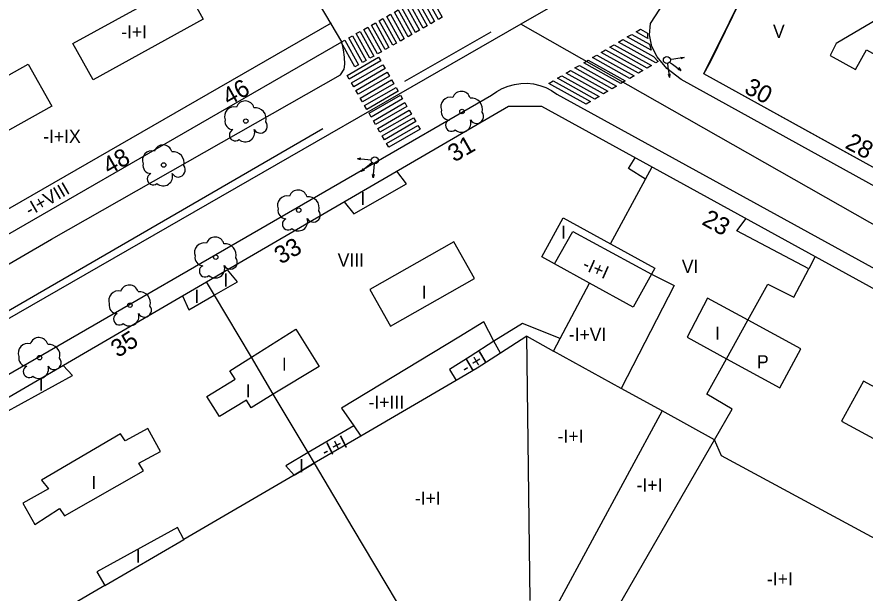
# Model space of a CAD drawing. Extents: x 282771 to 285132, y 4823109 to 4825496.
# Drawn here: x 284119.6 to 284216.4, y 4823939.7 to 4824005.5 of the extents above; entities that cross this region are included whole.
import ezdxf

# ---------------------------------------------------------------- set-up
doc = ezdxf.new("R2010")
doc.units = 0
for name, color, linetype in [('ACERA-BORDILLO', 7, 'Continuous'), ('ARBOL', 7, 'Continuous'), ('CALLE-EJE', 7, 'Continuous'), ('EDIFICIO', 7, 'Continuous'), ('INTERIOR-EDIFICIO', 7, 'Continuous'), ('MEDIANERA', 7, 'Continuous'), ('NUM-PORTAL', 7, 'Continuous'), ('PASO-PEATONES', 7, 'Continuous'), ('SEMAFORO', 7, 'Continuous'), ('SENAL-VIARIA', 7, 'Continuous'), ('TXT-ALTURA-EDIFICIO', 7, 'Continuous'), ('URBANIZACION-AREA', 7, 'Continuous')]:
    doc.layers.add(name, color=color, linetype=linetype)

msp = doc.modelspace()

# ---------------------------------------------------------------- linework, layer by layer
at = {"layer": 'ACERA-BORDILLO'}
for points in [[(284274.317, 4823960.73), (284273.805, 4823959.976), (284273.124, 4823959.292), (284272.288, 4823958.732), (284271.337, 4823958.346), (284270.327, 4823958.161), (284269.322, 4823958.184), (284268.379, 4823958.396), (284267.543, 4823958.758), (284228.847, 4823979.885), (284195.433, 4823998.344), (284193.791, 4823999.602), (284192.667, 4824000.945), (284192.087, 4824002.115), (284191.817, 4824003.455), (284191.907, 4824004.735), (284193.487, 4824007.135)], [(284059.019, 4823942.565), (284123.498, 4823980.095), (284156.512, 4823998.888), (284156.926, 4823999.542), (284157.013, 4824000.108), (284156.991, 4824000.893), (284156.861, 4824001.742), (284156.668, 4824002.645)], [(284099.318, 4823953.547), (284173.777, 4823996.546), (284174.357, 4823996.976), (284174.997, 4823997.336), (284175.677, 4823997.606), (284176.377, 4823997.796), (284177.107, 4823997.906), (284177.837, 4823997.916), (284178.557, 4823997.836), (284179.267, 4823997.676), (284179.957, 4823997.426), (284180.607, 4823997.096), (284181.217, 4823996.686), (284389.462, 4823882.3)]]:
    msp.add_lwpolyline(points, dxfattribs=at)
at = {"layer": 'ARBOL'}
for centre in [(284170.396, 4823994.697), (284145.702, 4823993.599), (284136.325, 4823988.577), (284151.751, 4823983.426), (284142.27, 4823978.053), (284132.473, 4823972.575), (284122.15, 4823966.571)]:
    msp.add_circle(centre, 0.255, dxfattribs=at)
for centre, radius, start, end in [((284169.066, 4823995.227), 1.097, 75.4318, 200.55608), ((284170.326, 4823995.957), 1.038, 15.64228, 161.38435), ((284171.456, 4823994.957), 1.272, 345.03273, 95.79925), ((284144.372, 4823994.129), 1.097, 75.4318, 200.55608), ((284145.632, 4823994.859), 1.038, 15.64228, 161.38435), ((284146.762, 4823993.859), 1.272, 345.03273, 95.79925), ((284168.956, 4823994.657), 0.935, 168.59898, 268.13236), ((284172.066, 4823994.127), 0.797, 208.96246, 38.99103), ((284144.262, 4823993.559), 0.935, 168.59898, 268.13236), ((284147.372, 4823993.029), 0.797, 208.96246, 38.99103), ((284169.196, 4823993.107), 0.672, 113.73672, 309.4725), ((284170.336, 4823993.407), 1.086, 228.95447, 17.92796), ((284144.502, 4823992.009), 0.672, 113.73672, 309.4725), ((284145.642, 4823992.309), 1.086, 228.95447, 17.92796), ((284136.255, 4823989.837), 1.038, 15.64228, 161.38435), ((284134.995, 4823989.107), 1.097, 75.4318, 200.55608), ((284137.385, 4823988.837), 1.272, 345.03273, 95.79925), ((284134.885, 4823988.537), 0.935, 168.59898, 268.13236), ((284137.995, 4823988.007), 0.797, 208.96246, 38.99103), ((284135.125, 4823986.987), 0.672, 113.73672, 309.4725), ((284136.265, 4823987.287), 1.086, 228.95447, 17.92796), ((284151.681, 4823984.686), 1.038, 15.64228, 161.38435), ((284150.421, 4823983.956), 1.097, 75.4318, 200.55608), ((284152.811, 4823983.686), 1.272, 345.03273, 95.79925), ((284150.311, 4823983.386), 0.935, 168.59898, 268.13236), ((284153.42, 4823982.856), 0.797, 208.96246, 38.99103), ((284150.551, 4823981.836), 0.672, 113.73672, 309.4725), ((284151.691, 4823982.136), 1.086, 228.95447, 17.92796), ((284140.94, 4823978.583), 1.097, 75.4318, 200.55608), ((284142.2, 4823979.313), 1.038, 15.64228, 161.38435), ((284143.33, 4823978.313), 1.272, 345.03273, 95.79925), ((284140.83, 4823978.013), 0.935, 168.59898, 268.13236), ((284143.94, 4823977.483), 0.797, 208.96246, 38.99103), ((284141.07, 4823976.463), 0.672, 113.73672, 309.4725), ((284142.21, 4823976.763), 1.086, 228.95447, 17.92796), ((284132.403, 4823973.835), 1.038, 15.64228, 161.38435), ((284131.143, 4823973.105), 1.097, 75.4318, 200.55608), ((284133.533, 4823972.835), 1.272, 345.03273, 95.79925), ((284131.033, 4823972.535), 0.935, 168.59898, 268.13236), ((284134.143, 4823972.006), 0.797, 208.96246, 38.99103), ((284131.273, 4823970.986), 0.672, 113.73672, 309.4725), ((284132.413, 4823971.286), 1.086, 228.95447, 17.92796), ((284120.82, 4823967.101), 1.097, 75.4318, 200.55608), ((284122.08, 4823967.831), 1.038, 15.64228, 161.38435), ((284123.21, 4823966.831), 1.272, 345.03273, 95.79925), ((284120.71, 4823966.531), 0.935, 168.59898, 268.13236), ((284123.82, 4823966.001), 0.797, 208.96246, 38.99103), ((284120.95, 4823964.981), 0.672, 113.73672, 309.4725), ((284122.09, 4823965.281), 1.086, 228.95447, 17.92796)]:
    msp.add_arc(centre, radius, start, end, dxfattribs=at)
at = {"layer": 'CALLE-EJE'}
for points in [[(284233.737, 4824037.144), (284177.128, 4824004.655)], [(284177.128, 4824004.655), (284015.519, 4823911.755), (283999.968, 4823897.759)], [(284269.087, 4823952.375), (284177.128, 4824004.655)]]:
    msp.add_lwpolyline(points, dxfattribs=at)
at = {"layer": 'EDIFICIO'}
for points in [[(284232.787, 4823979.795), (284213.927, 4823990.205), (284198.007, 4823998.995), (284198.797, 4824000.455), (284203.857, 4824010.855), (284204.867, 4824011.475), (284211.227, 4824015.385), (284234.827, 4824029.154), (284254.267, 4824018.695), (284265.587, 4824012.515), (284279.836, 4824004.765), (284291.036, 4823998.665), (284291.676, 4823996.285), (284287.776, 4823989.075), (284281.936, 4823978.275), (284276.006, 4823967.315), (284272.568, 4823960.95), (284269.022, 4823959.863), (284257.777, 4823966.005), (284232.787, 4823979.795)], [(284020.889, 4824008.045), (284007.719, 4823996.495), (283982.419, 4823974.325), (283981.909, 4823970.755), (284000.489, 4823939.325), (284011.009, 4823921.545), (284014.419, 4823920.585), (284019.189, 4823923.335), (284035.079, 4823932.505), (284049.879, 4823941.045), (284064.499, 4823949.475), (284071.909, 4823953.755), (284084.298, 4823960.905), (284156.668, 4824002.645), (284149.128, 4824015.395)], [(284159.928, 4823827.177), (284169.976, 4823798.882), (284163.768, 4823795.557), (284148.938, 4823787.617), (284127.958, 4823776.387), (284121.178, 4823795.557), (284115.568, 4823811.407), (284109.178, 4823829.506), (284094.898, 4823869.916), (284088.108, 4823889.116), (284081.088, 4823909.016), (284072.839, 4823932.375), (284074.209, 4823936.205), (284141.218, 4823975.225), (284175.707, 4823995.315), (284179.487, 4823995.305), (284210.737, 4823978.125), (284258.177, 4823952.045)]]:
    msp.add_lwpolyline(points, dxfattribs=at)
at = {"layer": 'INTERIOR-EDIFICIO'}
for points in [[(284270.517, 4823988.395), (284262.117, 4823993.035), (284263.717, 4823995.935), (284258.087, 4823999.035), (284259.881, 4824002.047), (284248.325, 4824008.265), (284235.064, 4824015.4), (284213.118, 4824002.461), (284212.457, 4824001.101), (284215.346, 4823999.507)], [(284138.548, 4824009.405), (284140.848, 4824005.245), (284128.258, 4823998.295), (284125.958, 4824002.455), (284138.548, 4824009.405)], [(284215.346, 4823999.507), (284216.577, 4824001.737), (284260.039, 4823977.748), (284258.741, 4823975.396)], [(284120.868, 4824000.085), (284123.548, 4823995.295), (284110.658, 4823988.115), (284107.978, 4823992.905), (284120.868, 4824000.085)], [(284156.948, 4823984.385), (284158.058, 4823983.015), (284164.048, 4823986.445), (284162.938, 4823987.875)], [(284184.957, 4823975.085), (284180.947, 4823977.285), (284179.497, 4823978.095), (284181.957, 4823982.565), (284187.367, 4823979.575), (284192.397, 4823976.805), (284192.017, 4823976.125), (284189.937, 4823972.345), (284184.957, 4823975.085)], [(284210.737, 4823978.125), (284209.989, 4823976.704), (284201.767, 4823981.065), (284202.837, 4823982.455)], [(284162.228, 4823970.185), (284171.818, 4823975.635), (284169.448, 4823979.815), (284159.858, 4823974.365), (284162.228, 4823970.185)], [(284138.478, 4823973.625), (284139.208, 4823972.045), (284142.108, 4823973.715), (284144.748, 4823975.245), (284143.608, 4823976.615)], [(284203.057, 4823970.855), (284198.417, 4823973.365), (284196.117, 4823968.905), (284200.597, 4823966.425), (284206.677, 4823963.125), (284209.097, 4823967.595), (284203.057, 4823970.855)], [(284215.657, 4823918.826), (284227.577, 4823940.475), (284200.047, 4823955.375), (284199.229, 4823957.191), (284193.237, 4823960.485), (284188.567, 4823963.055), (284180.837, 4823967.325), (284181.587, 4823968.745), (284177.297, 4823970.485), (284174.048, 4823968.445), (284172.888, 4823970.655), (284170.018, 4823968.915), (284156.648, 4823960.805), (284158.048, 4823958.785), (284152.813, 4823955.728), (284150.258, 4823954.235), (284151.218, 4823953.165), (284138.609, 4823945.814), (284137.888, 4823947.175), (284128.698, 4823942.095), (284129.597, 4823940.557), (284117.558, 4823933.535)], [(284148.848, 4823962.395), (284146.308, 4823960.855), (284145.768, 4823961.735), (284142.688, 4823959.845), (284141.268, 4823962.155), (284144.488, 4823964.135), (284143.898, 4823965.075), (284146.336, 4823966.62), (284151.428, 4823969.845), (284154.098, 4823965.575), (284148.848, 4823962.395)], [(284117.368, 4823961.345), (284118.158, 4823960.285), (284125.898, 4823964.545), (284124.848, 4823965.695)], [(284222.887, 4823954.355), (284225.367, 4823958.945), (284216.227, 4823963.885), (284213.747, 4823959.305), (284222.887, 4823954.355)], [(284122.388, 4823952.595), (284123.178, 4823951.595), (284120.238, 4823949.935), (284121.598, 4823947.535), (284124.438, 4823949.355), (284125.008, 4823948.515), (284134.018, 4823953.655), (284133.498, 4823954.505), (284135.968, 4823955.845), (284134.528, 4823958.495), (284131.928, 4823957.075), (284131.408, 4823957.865), (284122.388, 4823952.595)]]:
    msp.add_lwpolyline(points, dxfattribs=at)
at = {"layer": 'MEDIANERA'}
for points in [[(284155.438, 4824004.785), (284082.996, 4823963.08)], [(284191.357, 4823986.955), (284189.397, 4823988.185), (284190.187, 4823989.415)], [(284191.357, 4823986.955), (284192.117, 4823988.355)], [(284187.367, 4823979.575), (284191.357, 4823986.955)], [(284180.947, 4823977.285), (284183.057, 4823980.985), (284192.017, 4823976.125), (284194.617, 4823974.825), (284188.567, 4823963.055)], [(284186.697, 4823935.495), (284199.229, 4823957.191), (284201.247, 4823960.685), (284198.367, 4823962.405), (284200.597, 4823966.425), (284203.054, 4823970.857), (284205.327, 4823974.955), (284208.287, 4823973.475), (284209.989, 4823976.704)], [(284153.533, 4823954.518), (284152.813, 4823955.729), (284148.848, 4823962.395), (284146.336, 4823966.62), (284142.114, 4823973.719), (284141.218, 4823975.225)], [(284181.587, 4823968.745), (284184.957, 4823975.085)], [(284177.797, 4823969.045), (284174.777, 4823967.085)], [(284178.177, 4823938.825), (284177.797, 4823969.045)], [(284177.797, 4823969.045), (284180.837, 4823967.325)], [(284174.777, 4823967.085), (284174.048, 4823968.445), (284171.318, 4823966.725), (284168.948, 4823965.235), (284169.728, 4823963.975)], [(284174.777, 4823967.085), (284172.128, 4823965.375), (284169.728, 4823963.975)], [(284169.728, 4823963.975), (284158.858, 4823957.615)], [(284193.237, 4823960.485), (284181.257, 4823938.355)], [(284158.048, 4823958.785), (284158.858, 4823957.615)], [(284158.858, 4823957.615), (284153.528, 4823954.515)], [(284151.218, 4823953.165), (284153.528, 4823954.515), (284151.218, 4823953.165)], [(284166.668, 4823932.425), (284157.978, 4823947.045), (284153.533, 4823954.518)], [(284129.597, 4823940.557), (284138.609, 4823945.814)]]:
    msp.add_lwpolyline(points, dxfattribs=at)
at = {"layer": 'PASO-PEATONES'}
for points in [[(284166.838, 4824004.724), (284165.281, 4824007.534), (284165.715, 4824007.781), (284167.272, 4824004.971)], [(284167.707, 4824005.218), (284166.15, 4824008.028), (284166.585, 4824008.275), (284168.142, 4824005.465)], [(284165.099, 4824003.736), (284163.541, 4824006.547), (284163.976, 4824006.794), (284165.534, 4824003.983)], [(284165.968, 4824004.23), (284164.411, 4824007.041), (284164.846, 4824007.288), (284166.403, 4824004.477)], [(284163.36, 4824002.747), (284161.802, 4824005.56), (284162.237, 4824005.807), (284163.795, 4824002.994)], [(284164.229, 4824003.241), (284162.672, 4824006.053), (284163.106, 4824006.3), (284164.664, 4824003.489)], [(284161.621, 4824001.759), (284160.063, 4824004.572), (284160.497, 4824004.819), (284162.056, 4824002.006)], [(284162.49, 4824002.253), (284160.932, 4824005.066), (284161.367, 4824005.313), (284162.925, 4824002.5)], [(284159.882, 4824000.771), (284158.323, 4824003.585), (284158.758, 4824003.832), (284160.317, 4824001.018)], [(284160.752, 4824001.265), (284159.193, 4824004.078), (284159.628, 4824004.325), (284161.186, 4824001.512)], [(284191.623, 4824003.044), (284190.271, 4824003.796), (284190.769, 4824004.091), (284191.569, 4824003.646), (284191.594, 4824003.154)], [(284158.143, 4823999.783), (284156.584, 4824002.597), (284157.019, 4824002.844), (284158.578, 4824000.03)], [(284159.013, 4824000.277), (284157.454, 4824003.091), (284157.889, 4824003.338), (284159.447, 4824000.524)], [(284192.53, 4824000.251), (284188.279, 4824002.616), (284188.777, 4824002.911), (284192.264, 4824000.971), (284192.794, 4824000.408)], [(284192.013, 4824001.683), (284189.275, 4824003.206), (284189.773, 4824003.501), (284191.807, 4824002.37)], [(284191.534, 4823999.661), (284187.282, 4824002.025), (284187.781, 4824002.32), (284192.032, 4823999.956)], [(284157.523, 4823998.392), (284157.273, 4823998.825), (284160.858, 4824000.899), (284161.108, 4824000.467)], [(284189.542, 4823998.48), (284185.29, 4824000.845), (284185.788, 4824001.14), (284190.04, 4823998.776)], [(284190.538, 4823999.071), (284186.286, 4824001.435), (284186.785, 4824001.73), (284191.036, 4823999.366)], [(284158.024, 4823997.527), (284157.773, 4823997.959), (284161.359, 4824000.034), (284161.609, 4823999.601)], [(284187.549, 4823997.3), (284183.298, 4823999.664), (284183.796, 4823999.96), (284188.048, 4823997.595)], [(284188.546, 4823997.89), (284184.294, 4824000.255), (284184.792, 4824000.55), (284189.044, 4823998.185)], [(284158.525, 4823996.661), (284158.274, 4823997.094), (284161.859, 4823999.168), (284162.11, 4823998.735)], [(284186.553, 4823996.71), (284182.302, 4823999.074), (284182.8, 4823999.369), (284187.051, 4823997.005)], [(284159.025, 4823995.795), (284158.775, 4823996.228), (284162.36, 4823998.303), (284162.611, 4823997.87)], [(284184.561, 4823995.529), (284180.309, 4823997.894), (284180.807, 4823998.189), (284185.059, 4823995.825)], [(284185.557, 4823996.12), (284181.305, 4823998.484), (284181.804, 4823998.779), (284186.055, 4823996.415)], [(284159.526, 4823994.93), (284159.276, 4823995.363), (284162.861, 4823997.437), (284163.112, 4823997.004)], [(284160.027, 4823994.064), (284159.777, 4823994.497), (284163.362, 4823996.572), (284163.612, 4823996.139)], [(284160.528, 4823993.199), (284160.278, 4823993.632), (284163.863, 4823995.706), (284164.113, 4823995.273)], [(284161.029, 4823992.333), (284160.778, 4823992.766), (284164.364, 4823994.84), (284164.614, 4823994.408)], [(284161.53, 4823991.468), (284161.279, 4823991.9), (284164.864, 4823993.975), (284165.115, 4823993.542)], [(284162.03, 4823990.602), (284161.78, 4823991.035), (284165.365, 4823993.109), (284165.616, 4823992.677)]]:
    msp.add_lwpolyline(points, close=True, dxfattribs=at)
at = {"layer": 'SEMAFORO'}
for p, q in [((284195.372, 4824000.916), (284195.763, 4824000.877)), ((284193.85, 4824000.17), (284193.912, 4823999.775)), ((284194.108, 4824000.332), (284194.428, 4824000.099)), ((284194.577, 4824000.69), (284194.182, 4824000.627)), ((284194.428, 4824000.099), (284195.4, 4823999.392)), ((284195.763, 4824000.877), (284194.577, 4824000.69)), ((284195.763, 4824000.877), (284195.403, 4824000.719)), ((284193.912, 4823999.775), (284194.1, 4823998.589)), ((284194.139, 4823998.98), (284194.1, 4823998.589)), ((284195.025, 4823999.525), (284195.4, 4823999.392)), ((284195.158, 4823999.708), (284195.4, 4823999.392)), ((284193.941, 4823998.949), (284194.1, 4823998.589)), ((284158.836, 4823989.367), (284158.448, 4823989.305)), ((284159.642, 4823989.185), (284158.448, 4823989.305)), ((284158.816, 4823989.168), (284158.448, 4823989.305)), ((284159.824, 4823988.604), (284158.893, 4823987.843)), ((284160.04, 4823989.145), (284159.642, 4823989.185)), ((284160.131, 4823988.854), (284159.824, 4823988.604)), ((284160.237, 4823987.115), (284160.357, 4823988.309)), ((284160.357, 4823988.309), (284160.398, 4823988.707)), ((284159.118, 4823988.172), (284158.893, 4823987.843)), ((284159.261, 4823987.997), (284158.893, 4823987.843)), ((284160.237, 4823987.115), (284160.176, 4823987.503)), ((284160.375, 4823987.483), (284160.237, 4823987.115))]:
    msp.add_line(p, q, dxfattribs=at)
for centre in [(284193.787, 4824000.565), (284160.438, 4823989.105)]:
    msp.add_circle(centre, 0.4, dxfattribs=at)
at = {"layer": 'SENAL-VIARIA'}
for points in [[(284163.883, 4823998.14), (284173.71, 4824003.812)], [(284141.116, 4823984.969), (284154.519, 4823992.737)], [(284068.936, 4823943.18), (284141.116, 4823984.969)]]:
    msp.add_lwpolyline(points, dxfattribs=at)
at = {"layer": 'URBANIZACION-AREA'}
msp.add_lwpolyline([(284263.404, 4823975.891), (284257.777, 4823966), (284198.007, 4823998.995), (284203.857, 4824010.855), (284234.827, 4824029.154), (284254.267, 4824018.691), (284265.587, 4824012.511), (284279.837, 4824004.761), (284270.517, 4823988.39)], close=True, dxfattribs=at)

# ---------------------------------------------------------------- texts
at = {"layer": 'NUM-PORTAL'}
for s, rotation, p in [('46', 29.55004, (284143.752, 4823995.315)), ('30', 331.88004, (284202.501, 4823996.885)), ('31', 29.71004, (284169.501, 4823988.85)), ('28', 331.88004, (284214.027, 4823990.587)), ('48', 29.55004, (284130.084, 4823987.421)), ('23', 330.97004, (284197.667, 4823981.86)), ('33', 29.71004, (284149.691, 4823977.188)), ('35', 31.85875, (284131.078, 4823966.517))]:
    msp.add_text(s, height=2, rotation=rotation, dxfattribs=at).set_placement(p)
at = {"layer": 'TXT-ALTURA-EDIFICIO'}
for s, rotation, p in [('-I+I', 0.00004, (284131.474, 4824003.045)), ('V', 0.00004, (284205.911, 4824003.104)), ('-I+IX', 0.00004, (284122.559, 4823991.105)), ('-I+VIII', 30.07771, (284121.049, 4823982.697)), ('I', 0.00004, (284158.787, 4823984.015)), ('I', 0.00004, (284181.716, 4823980.155)), ('VIII', 0.00004, (284156.197, 4823976.975)), ('-I+I', 336.02977, (284184.031, 4823976.724)), ('VI', 0.00004, (284195.498, 4823976.255)), ('I', 0.00004, (284143.157, 4823974.695)), ('I', 0.00004, (284165.796, 4823973.315)), ('I', 0.00004, (284139.817, 4823972.835)), ('-I+VI', 0.00004, (284182.585, 4823968.485)), ('I', 0.00004, (284199.306, 4823968.615)), ('-I+I', 30.58845, (284170.835, 4823964.634)), ('I', 0.00004, (284149.827, 4823965.085)), ('P', 0.00004, (284204.082, 4823965.355)), ('I', 0.00004, (284122.057, 4823962.805)), ('I', 0.00004, (284145.707, 4823962.035)), ('-I+III', 0.00004, (284159.723, 4823960.745)), ('-I+I', 0.00004, (284181.32, 4823956.855)), ('-I+I', 26.57348, (284154.794, 4823955.111)), ('I', 0.00004, (284151.797, 4823953.485)), ('I', 0.00004, (284128.077, 4823951.575)), ('-I+I', 0.00004, (284190.333, 4823951.284)), ('-I+I', 0.00004, (284165.014, 4823949.765)), ('I', 0.00004, (284133.127, 4823943.145)), ('-I+I', 0.00004, (284205.221, 4823940.549))]:
    msp.add_text(s, height=1.5, rotation=rotation, dxfattribs=at).set_placement(p)

doc.saveas('drawing.dxf')
